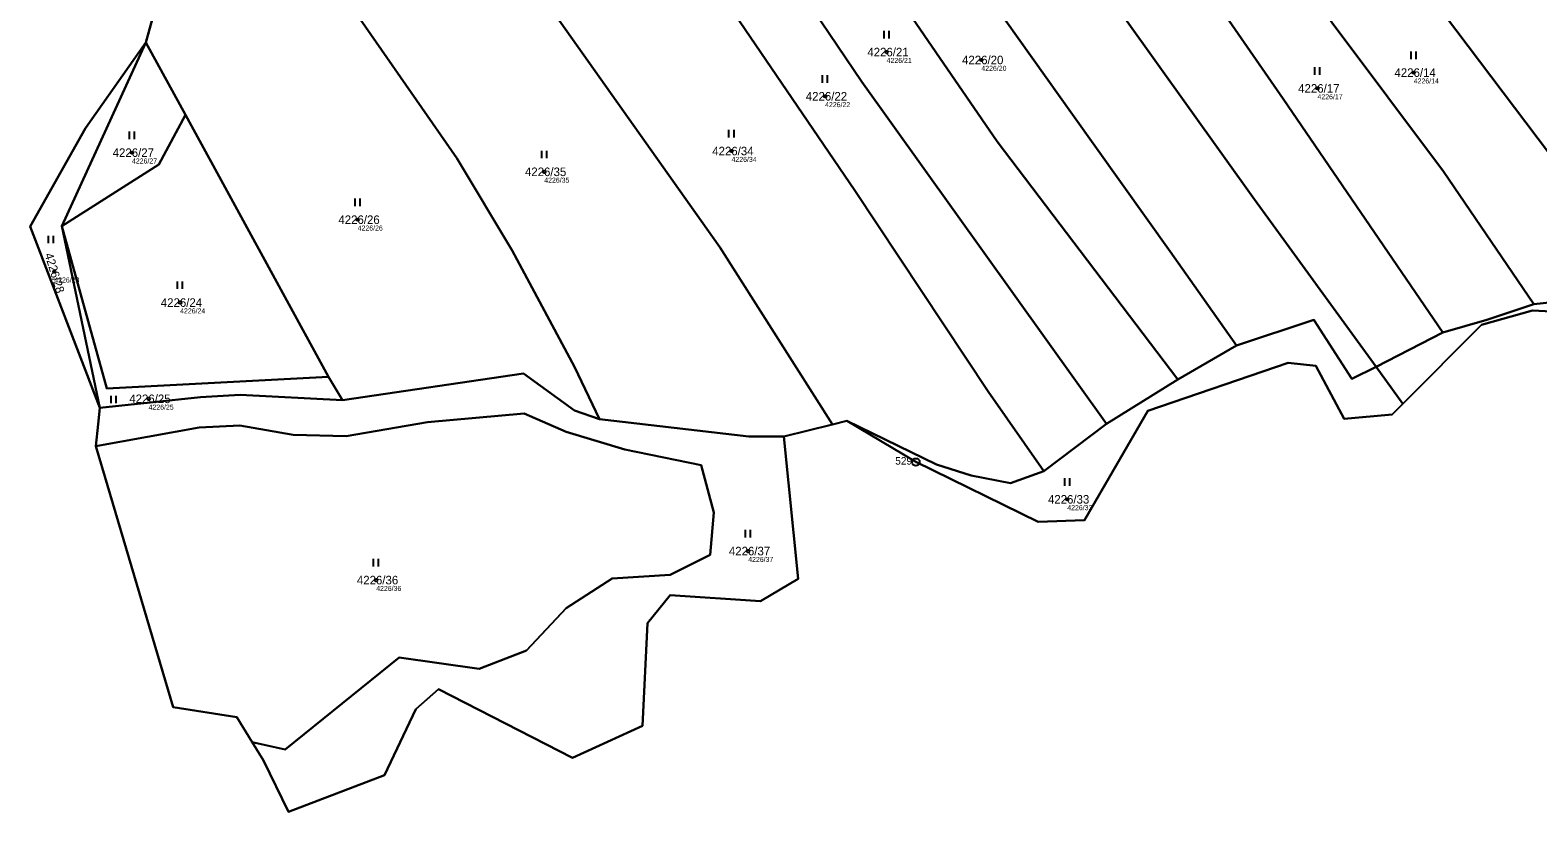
# Model space of a CAD drawing. Extents: x -739214 to -733252, y -1147612 to -1142842.
# Drawn here: x -737095.1 to -736795.4, y -1147243.4 to -1147088 of the extents above; entities that cross this region are included whole.
import ezdxf

# ---------------------------------------------------------------- set-up
doc = ezdxf.new("R2010")
doc.units = 0
for name, color, linetype in [('Definiční body', 7, 'Continuous'), ('Hranice parcel', 7, 'Continuous'), ('Parcelní čísla', 7, 'Continuous'), ('Polygon ku', 7, 'Continuous'), ('Polygon parcely', 7, 'Continuous'), ('Značky bodu BP', 7, 'Continuous'), ('Značky kultur', 7, 'Continuous')]:
    doc.layers.add(name, color=color, linetype=linetype)

msp = doc.modelspace()

# ---------------------------------------------------------------- linework, layer by layer
at = {"layer": 'Definiční body'}
for centre in [(-736924.88, -1147092.36), (-736906.05, -1147093.93), (-736820.09, -1147096.44), (-736839.23, -1147099.58), (-736937.11, -1147101.15), (-737074.9, -1147112.36), (-736955.71, -1147112.04), (-736992.94, -1147116.17), (-737030.03, -1147125.69), (-737090.34, -1147136.02), (-737065.33, -1147142.17), (-737071.6, -1147161.31), (-736888.97, -1147181.3), (-736952.4, -1147191.59), (-737026.35, -1147197.36)]:
    msp.add_circle(centre, 0.25, dxfattribs=at)
at = {"layer": 'Hranice parcel'}
for p, q in [((-737072.14, -1147090.42), (-737068.12, -1147075.86)), ((-737072.14, -1147090.42), (-737088.86, -1147126.95)), ((-737072.14, -1147090.42), (-737064.25, -1147104.87)), ((-737035.8, -1147156.97), (-737064.25, -1147104.87)), ((-737081.28, -1147163.09), (-737095.14, -1147127.07)), ((-737088.86, -1147126.95), (-737081.28, -1147163.09)), ((-736827.59, -1147154.96), (-736814.3, -1147148.12)), ((-736866.99, -1147157.45), (-736855.31, -1147150.74)), ((-737033.06, -1147161.61), (-737035.8, -1147156.97)), ((-736827.59, -1147154.96), (-736822.27, -1147162.29)), ((-736881.15, -1147166.31), (-736866.99, -1147157.45)), ((-737081.63, -1147166.38), (-737081.28, -1147163.09)), ((-736932.78, -1147165.67), (-736935.65, -1147166.39)), ((-736919.08, -1147173.83), (-736932.78, -1147165.67)), ((-737082.09, -1147170.72), (-737081.63, -1147166.38)), ((-736935.65, -1147166.39), (-736945.33, -1147168.81)), ((-736945.33, -1147168.81), (-736942.44, -1147197.14)), ((-736893.65, -1147175.73), (-736881.15, -1147166.31)), ((-737079.77, -1147178.54), (-737082.09, -1147170.72)), ((-736894.75, -1147185.76), (-736919.08, -1147173.83)), ((-737066.7, -1147222.6), (-737079.77, -1147178.54)), ((-736885.54, -1147185.47), (-736894.75, -1147185.76)), ((-736987.33, -1147232.71), (-737013.94, -1147219.04))]:
    msp.add_line(p, q, dxfattribs=at)
for points in [[(-736942.9, -1146990.33), (-736928.71, -1147012.44), (-736910.3, -1147038.95), (-736877.75, -1147085.32), (-736851.75, -1147121.67), (-736827.59, -1147154.96)], [(-736962.13, -1146996.59), (-736948.94, -1147017.41), (-736919.99, -1147059.65), (-736887.92, -1147104.8), (-736868.51, -1147131.99), (-736855.31, -1147150.74)], [(-736973.86, -1147000.78), (-736956.34, -1147032.26), (-736902.88, -1147110.17), (-736866.99, -1147157.45)], [(-736987.85, -1147010.27), (-736968.54, -1147040.93), (-736929.78, -1147098.3), (-736881.15, -1147166.31)], [(-737000.2, -1147019.83), (-736962.36, -1147074.11), (-736931.17, -1147119.91), (-736904.72, -1147159.84), (-736893.65, -1147175.73)], [(-737020.08, -1147042.94), (-736992.14, -1147082.93), (-736958.06, -1147131.13), (-736935.65, -1147166.39)], [(-736844.06, -1147045.02), (-736793.13, -1147112.62), (-736770.01, -1147144.52)], [(-736858.52, -1147055.59), (-736836.29, -1147086.56), (-736814.15, -1147116.12), (-736796.23, -1147142.52)], [(-736874.56, -1147060.43), (-736846.04, -1147101.66), (-736814.3, -1147148.12)], [(-736981.93, -1147165.37), (-736986.96, -1147154.92), (-736999.29, -1147131.81), (-737010.35, -1147113.46), (-737034.36, -1147078.77), (-737044.68, -1147065.28)], [(-737095.14, -1147127.07), (-737084.14, -1147107.48), (-737072.14, -1147090.42)], [(-737064.25, -1147104.87), (-737069.56, -1147114.71), (-737088.86, -1147126.95)], [(-737088.86, -1147126.95), (-737079.92, -1147159.27), (-737035.8, -1147156.97)], [(-736796.23, -1147142.52), (-736787.56, -1147141.56), (-736783.71, -1147142.04), (-736770.01, -1147144.52)], [(-736772.08, -1147150.2), (-736774, -1147144.92), (-736796.49, -1147143.74), (-736806.65, -1147146.58), (-736822.27, -1147162.29)], [(-736814.3, -1147148.12), (-736805.56, -1147145.63), (-736796.23, -1147142.52)], [(-736855.31, -1147150.74), (-736839.93, -1147145.62), (-736832.41, -1147157.37), (-736827.59, -1147154.96)], [(-736845.06, -1147154.18), (-736872.94, -1147163.7), (-736885.54, -1147185.47)], [(-736822.27, -1147162.29), (-736824.41, -1147164.45), (-736833.93, -1147165.3), (-736839.58, -1147154.75), (-736845.06, -1147154.18)], [(-737033.06, -1147161.61), (-736997.09, -1147156.29), (-736986.94, -1147163.65), (-736981.93, -1147165.37)], [(-737081.28, -1147163.09), (-737061.25, -1147160.99), (-737053.41, -1147160.52), (-737033.06, -1147161.61)], [(-737051.02, -1147229.56), (-737044.46, -1147231.05), (-737021.78, -1147212.74), (-737005.86, -1147215), (-736996.46, -1147211.36), (-736988.56, -1147202.97), (-736979.41, -1147197.07), (-736967.88, -1147196.32), (-736959.98, -1147192.31), (-736959.23, -1147183.91), (-736961.74, -1147174.51), (-736976.9, -1147171.37), (-736988.56, -1147167.86), (-736996.96, -1147164.23), (-737016.14, -1147165.98), (-737032.3, -1147168.74), (-737042.83, -1147168.49), (-737053.49, -1147166.61), (-737061.51, -1147166.99), (-737082.09, -1147170.72)], [(-736981.93, -1147165.37), (-736952.28, -1147168.82), (-736945.33, -1147168.81)], [(-736893.65, -1147175.73), (-736900.25, -1147178.11), (-736908.05, -1147176.57), (-736914.99, -1147174.36), (-736932.78, -1147165.67)], [(-736942.44, -1147197.14), (-736949.95, -1147201.58), (-736967.89, -1147200.34), (-736972.41, -1147205.93), (-736973.42, -1147226.31), (-736987.33, -1147232.71)], [(-737013.94, -1147219.04), (-737018.48, -1147223.04), (-737024.67, -1147236.13)], [(-737051.02, -1147229.56), (-737054.05, -1147224.62), (-737066.7, -1147222.6)], [(-737024.67, -1147236.13), (-737043.78, -1147243.45), (-737048.74, -1147233.26), (-737051.02, -1147229.56)]]:
    msp.add_lwpolyline(points, dxfattribs=at)
at = {"layer": 'Polygon ku'}
msp.add_lwpolyline([(-737068.12, -1147075.86), (-737072.14, -1147090.42), (-737084.14, -1147107.48), (-737095.14, -1147127.07), (-737081.28, -1147163.09), (-737081.63, -1147166.38), (-737082.09, -1147170.72), (-737079.77, -1147178.54), (-737066.7, -1147222.6), (-737054.05, -1147224.62), (-737051.02, -1147229.56), (-737048.74, -1147233.26), (-737043.78, -1147243.45), (-737024.67, -1147236.13), (-737018.48, -1147223.04), (-737013.94, -1147219.04), (-736987.33, -1147232.71), (-736973.42, -1147226.31), (-736972.41, -1147205.93), (-736967.89, -1147200.34), (-736949.95, -1147201.58), (-736942.44, -1147197.14), (-736945.33, -1147168.81), (-736935.65, -1147166.39), (-736932.78, -1147165.67), (-736919.08, -1147173.83), (-736894.75, -1147185.76), (-736885.54, -1147185.47), (-736872.94, -1147163.7), (-736845.06, -1147154.18), (-736839.58, -1147154.75), (-736833.93, -1147165.3), (-736824.41, -1147164.45), (-736822.27, -1147162.29), (-736806.65, -1147146.58), (-736796.49, -1147143.74), (-736774, -1147144.92)], dxfattribs=at)
at = {"layer": 'Polygon parcely'}
for points in [[(-736900.6, -1146969.22), (-736887.81, -1146987.6), (-736878.3, -1147000.29), (-736844.06, -1147045.02), (-736793.13, -1147112.62), (-736770.01, -1147144.52), (-736760.95, -1147134.49), (-736753.92, -1147123.62), (-736817.27, -1147039.51), (-736863.4, -1146976.98), (-736878.37, -1146957.8)], [(-736935.7, -1146987.26), (-736942.9, -1146990.33), (-736928.71, -1147012.44), (-736910.3, -1147038.95), (-736877.75, -1147085.32), (-736851.75, -1147121.67), (-736827.59, -1147154.96), (-736814.3, -1147148.12), (-736846.04, -1147101.66), (-736874.56, -1147060.43), (-736929.1, -1146983.87)], [(-736950.88, -1146993.73), (-736962.13, -1146996.59), (-736948.94, -1147017.41), (-736919.99, -1147059.65), (-736887.92, -1147104.8), (-736868.51, -1147131.99), (-736855.31, -1147150.74), (-736839.93, -1147145.62), (-736832.41, -1147157.37), (-736827.59, -1147154.96), (-736851.75, -1147121.67), (-736877.75, -1147085.32), (-736910.3, -1147038.95), (-736928.71, -1147012.44), (-736942.9, -1146990.33)], [(-736866.99, -1147157.45), (-736855.31, -1147150.74), (-736868.51, -1147131.99), (-736887.92, -1147104.8), (-736919.99, -1147059.65), (-736948.94, -1147017.41), (-736962.13, -1146996.59), (-736970.48, -1146998.71), (-736973.86, -1147000.78), (-736956.34, -1147032.26), (-736902.88, -1147110.17)], [(-736987.85, -1147010.27), (-736968.54, -1147040.93), (-736929.78, -1147098.3), (-736881.15, -1147166.31), (-736866.99, -1147157.45), (-736902.88, -1147110.17), (-736956.34, -1147032.26), (-736973.86, -1147000.78), (-736982.17, -1147005.87)], [(-737000.2, -1147019.83), (-736962.36, -1147074.11), (-736931.17, -1147119.91), (-736904.72, -1147159.84), (-736893.65, -1147175.73), (-736881.15, -1147166.31), (-736929.78, -1147098.3), (-736968.54, -1147040.93), (-736987.85, -1147010.27)], [(-736992.14, -1147082.93), (-736958.06, -1147131.13), (-736935.65, -1147166.39), (-736932.78, -1147165.67), (-736914.99, -1147174.36), (-736908.05, -1147176.57), (-736900.25, -1147178.11), (-736893.65, -1147175.73), (-736904.72, -1147159.84), (-736931.17, -1147119.91), (-736962.36, -1147074.11), (-737000.2, -1147019.83), (-737020.08, -1147042.94)], [(-736952.28, -1147168.82), (-736945.33, -1147168.81), (-736935.65, -1147166.39), (-736958.06, -1147131.13), (-736992.14, -1147082.93), (-737020.08, -1147042.94), (-737022.23, -1147040.31), (-737031.14, -1147050.66), (-737039.03, -1147058.92), (-737044.68, -1147065.28), (-737034.36, -1147078.77), (-737010.35, -1147113.46), (-736999.29, -1147131.81), (-736986.96, -1147154.92), (-736981.93, -1147165.37)], [(-736783.71, -1147142.04), (-736770.01, -1147144.52), (-736793.13, -1147112.62), (-736844.06, -1147045.02), (-736858.52, -1147055.59), (-736836.29, -1147086.56), (-736814.15, -1147116.12), (-736796.23, -1147142.52), (-736787.56, -1147141.56)], [(-736796.23, -1147142.52), (-736814.15, -1147116.12), (-736836.29, -1147086.56), (-736858.52, -1147055.59), (-736861.89, -1147051.64), (-736874.56, -1147060.43), (-736846.04, -1147101.66), (-736814.3, -1147148.12), (-736805.56, -1147145.63)], [(-737064.25, -1147104.87), (-737035.8, -1147156.97), (-737033.06, -1147161.61), (-736997.09, -1147156.29), (-736986.94, -1147163.65), (-736981.93, -1147165.37), (-736986.96, -1147154.92), (-736999.29, -1147131.81), (-737010.35, -1147113.46), (-737034.36, -1147078.77), (-737044.68, -1147065.28), (-737051.25, -1147067.64), (-737068.12, -1147075.86), (-737072.14, -1147090.42)], [(-737095.14, -1147127.07), (-737081.28, -1147163.09), (-737088.86, -1147126.95), (-737072.14, -1147090.42), (-737084.14, -1147107.48)], [(-737088.86, -1147126.95), (-737069.56, -1147114.71), (-737064.25, -1147104.87), (-737072.14, -1147090.42)], [(-736822.27, -1147162.29), (-736806.65, -1147146.58), (-736796.49, -1147143.74), (-736774, -1147144.92), (-736772.08, -1147150.2), (-736771.92, -1147150.13), (-736739.97, -1147137.2), (-736726.11, -1147130.94), (-736713.43, -1147096.06), (-736736.92, -1147096.09), (-736739.26, -1147099.56), (-736747.64, -1147112.95), (-736753.92, -1147123.62), (-736760.95, -1147134.49), (-736770.01, -1147144.52), (-736783.71, -1147142.04), (-736787.56, -1147141.56), (-736796.23, -1147142.52), (-736805.56, -1147145.63), (-736814.3, -1147148.12), (-736827.59, -1147154.96)], [(-737035.8, -1147156.97), (-737064.25, -1147104.87), (-737069.56, -1147114.71), (-737088.86, -1147126.95), (-737079.92, -1147159.27)], [(-737061.25, -1147160.99), (-737053.41, -1147160.52), (-737033.06, -1147161.61), (-737035.8, -1147156.97), (-737079.92, -1147159.27), (-737088.86, -1147126.95), (-737081.28, -1147163.09)], [(-736908.05, -1147176.57), (-736914.99, -1147174.36), (-736932.78, -1147165.67), (-736919.08, -1147173.83), (-736894.75, -1147185.76), (-736885.54, -1147185.47), (-736872.94, -1147163.7), (-736845.06, -1147154.18), (-736839.58, -1147154.75), (-736833.93, -1147165.3), (-736824.41, -1147164.45), (-736822.27, -1147162.29), (-736827.59, -1147154.96), (-736832.41, -1147157.37), (-736839.93, -1147145.62), (-736855.31, -1147150.74), (-736866.99, -1147157.45), (-736881.15, -1147166.31), (-736893.65, -1147175.73), (-736900.25, -1147178.11)], [(-736942.44, -1147197.14), (-736945.33, -1147168.81), (-736952.28, -1147168.82), (-736981.93, -1147165.37), (-736986.94, -1147163.65), (-736997.09, -1147156.29), (-737033.06, -1147161.61), (-737053.41, -1147160.52), (-737061.25, -1147160.99), (-737081.28, -1147163.09), (-737081.63, -1147166.38), (-737082.09, -1147170.72), (-737061.51, -1147166.99), (-737053.49, -1147166.61), (-737042.83, -1147168.49), (-737032.3, -1147168.74), (-737016.14, -1147165.98), (-736996.96, -1147164.23), (-736988.56, -1147167.86), (-736976.9, -1147171.37), (-736961.74, -1147174.51), (-736959.23, -1147183.91), (-736959.98, -1147192.31), (-736967.88, -1147196.32), (-736979.41, -1147197.07), (-736988.56, -1147202.97), (-736996.46, -1147211.36), (-737005.86, -1147215), (-737021.78, -1147212.74), (-737044.46, -1147231.05), (-737051.02, -1147229.56), (-737048.74, -1147233.26), (-737043.78, -1147243.45), (-737024.67, -1147236.13), (-737018.48, -1147223.04), (-737013.94, -1147219.04), (-736987.33, -1147232.71), (-736973.42, -1147226.31), (-736972.41, -1147205.93), (-736967.89, -1147200.34), (-736949.95, -1147201.58)], [(-737082.09, -1147170.72), (-737079.77, -1147178.54), (-737066.7, -1147222.6), (-737054.05, -1147224.62), (-737051.02, -1147229.56), (-737044.46, -1147231.05), (-737021.78, -1147212.74), (-737005.86, -1147215), (-736996.46, -1147211.36), (-736988.56, -1147202.97), (-736979.41, -1147197.07), (-736967.88, -1147196.32), (-736959.98, -1147192.31), (-736959.23, -1147183.91), (-736961.74, -1147174.51), (-736976.9, -1147171.37), (-736988.56, -1147167.86), (-736996.96, -1147164.23), (-737016.14, -1147165.98), (-737032.3, -1147168.74), (-737042.83, -1147168.49), (-737053.49, -1147166.61), (-737061.51, -1147166.99)]]:
    msp.add_lwpolyline(points, close=True, dxfattribs=at)
at = {"layer": 'Značky bodu BP'}
for radius in [0.75, 0.03]:
    msp.add_circle((-736919.07, -1147173.9), radius, dxfattribs=at)
at = {"layer": 'Značky kultur'}
for p, q in [((-736925.39, -1147089.66), (-736925.39, -1147088.16)), ((-736924.39, -1147089.66), (-736924.39, -1147088.16)), ((-736820.6, -1147093.74), (-736820.6, -1147092.24)), ((-736819.6, -1147093.74), (-736819.6, -1147092.24)), ((-736937.62, -1147098.45), (-736937.62, -1147096.95)), ((-736936.62, -1147098.45), (-736936.62, -1147096.95)), ((-736839.74, -1147096.88), (-736839.74, -1147095.38)), ((-736838.74, -1147096.88), (-736838.74, -1147095.38)), ((-737075.41, -1147109.66), (-737075.41, -1147108.16)), ((-737074.41, -1147109.66), (-737074.41, -1147108.16)), ((-736956.22, -1147109.34), (-736956.22, -1147107.84)), ((-736955.22, -1147109.34), (-736955.22, -1147107.84)), ((-736993.45, -1147113.47), (-736993.45, -1147111.97)), ((-736992.45, -1147113.47), (-736992.45, -1147111.97)), ((-737030.54, -1147122.99), (-737030.54, -1147121.49)), ((-737029.54, -1147122.99), (-737029.54, -1147121.49)), ((-737091.49, -1147130.37), (-737091.49, -1147128.87)), ((-737090.49, -1147130.37), (-737090.49, -1147128.87)), ((-737065.84, -1147139.47), (-737065.84, -1147137.97)), ((-737064.84, -1147139.47), (-737064.84, -1147137.97)), ((-737079.03, -1147162.19), (-737079.03, -1147160.69)), ((-737078.03, -1147162.19), (-737078.03, -1147160.69)), ((-736889.48, -1147178.6), (-736889.48, -1147177.1)), ((-736888.48, -1147178.6), (-736888.48, -1147177.1)), ((-736952.91, -1147188.89), (-736952.91, -1147187.39)), ((-736951.91, -1147188.89), (-736951.91, -1147187.39)), ((-737026.86, -1147194.66), (-737026.86, -1147193.16)), ((-737025.86, -1147194.66), (-737025.86, -1147193.16))]:
    msp.add_line(p, q, dxfattribs=at)

# ---------------------------------------------------------------- texts
at = {"layer": 'Definiční body'}
for s, p in [('4226/21', (-736924.88, -1147094.52)), ('4226/20', (-736906.05, -1147096.09)), ('4226/14', (-736820.09, -1147098.6)), ('4226/22', (-736937.11, -1147103.31)), ('4226/17', (-736839.23, -1147101.74)), ('4226/27', (-737074.9, -1147114.52)), ('4226/34', (-736955.71, -1147114.2)), ('4226/35', (-736992.94, -1147118.33)), ('4226/26', (-737030.03, -1147127.85)), ('4226/28', (-737090.34, -1147138.18)), ('4226/24', (-737065.33, -1147144.33)), ('4226/25', (-737071.6, -1147163.47)), ('4226/33', (-736888.97, -1147183.46)), ('4226/37', (-736952.4, -1147193.75)), ('4226/36', (-737026.35, -1147199.52))]:
    msp.add_text(s, height=1, dxfattribs=at).set_placement(p)
at = {"layer": 'Parcelní čísla'}
for s, p in [('4226/21', (-736928.72, -1147093.21)), ('4226/20', (-736909.89, -1147094.78)), ('4226/14', (-736823.93, -1147097.29)), ('4226/22', (-736940.95, -1147102)), ('4226/17', (-736843.07, -1147100.43)), ('4226/27', (-737078.74, -1147113.21)), ('4226/34', (-736959.55, -1147112.89)), ('4226/35', (-736996.78, -1147117.02)), ('4226/26', (-737033.87, -1147126.54)), ('4226/24', (-737069.17, -1147143.02)), ('4226/25', (-737075.44, -1147162.16)), ('4226/33', (-736892.81, -1147182.15)), ('4226/37', (-736956.24, -1147192.44)), ('4226/36', (-737030.19, -1147198.21))]:
    msp.add_text(s, height=1.7, dxfattribs=at).set_placement(p)
msp.add_text('4226/28', height=1.7, rotation=287, dxfattribs=at).set_placement((-737092.28, -1147132.6))
at = {"layer": 'Značky bodu BP'}
msp.add_text('529', height=1.5, dxfattribs=at).set_placement((-736923.17, -1147174.4))

doc.saveas('drawing.dxf')
